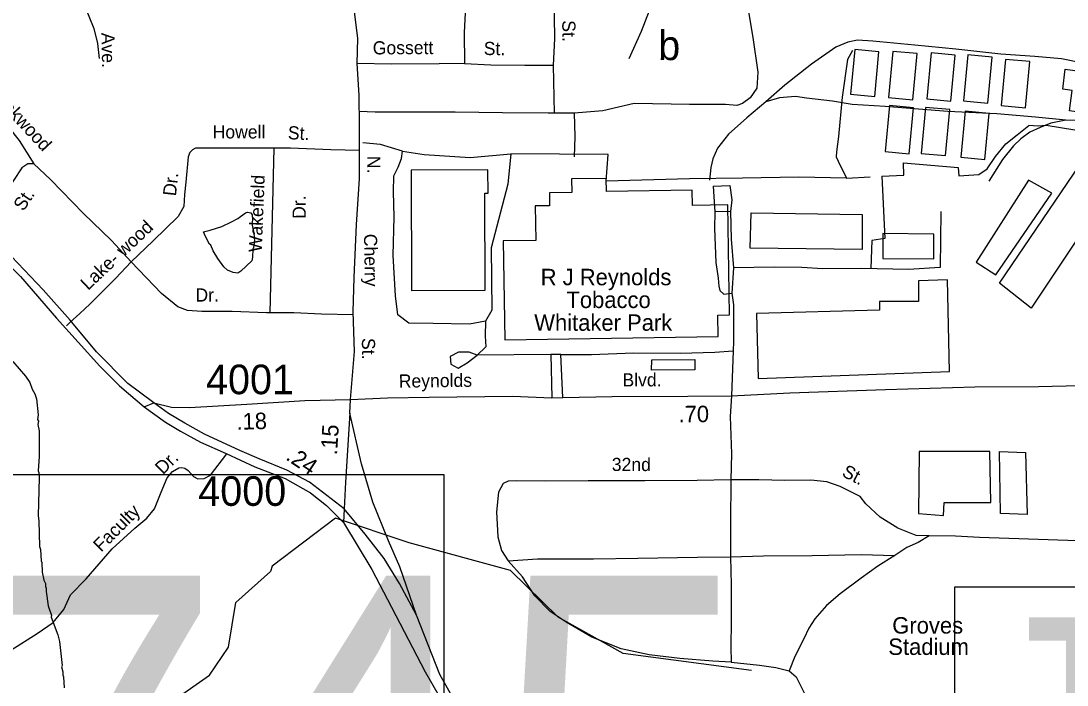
# Model space of a CAD drawing. Extents: x 1551653 to 1702041, y 811336 to 920032.
# Drawn here: x 1625117 to 1630337, y 868663 to 871974 of the extents above; entities that cross this region are included whole.
import ezdxf

# ---------------------------------------------------------------- set-up
doc = ezdxf.new("R2010")
doc.units = 0
for name, color, linetype in [('Old_Level_10', 7, 'Continuous'), ('Old_Level_11', 7, 'Continuous'), ('Old_Level_17', 7, 'Continuous'), ('Old_Level_22', 7, 'Continuous'), ('Old_Level_24', 7, 'Continuous'), ('Old_Level_3', 7, 'Continuous'), ('Old_Level_32', 7, 'Continuous'), ('Old_Level_35', 7, 'Continuous'), ('Old_Level_4', 7, 'Continuous'), ('Old_Level_41', 7, 'Continuous'), ('Old_Level_44', 7, 'Continuous'), ('Old_Level_59', 7, 'Continuous'), ('Old_Level_62', 7, 'Continuous'), ('Old_Level_8', 7, 'Continuous')]:
    doc.layers.add(name, color=color, linetype=linetype)

msp = doc.modelspace()

# ---------------------------------------------------------------- linework, layer by layer
at = {"layer": 'Old_Level_3'}
msp.add_lwpolyline([(1627227.437, 866793.501), (1620390.92, 866793.501), (1620390.92, 869712.102), (1627227.437, 869712.102), (1627227.437, 866793.501)], dxfattribs=at)
at = {"layer": 'Old_Level_32'}
for p, q in [((1625731.305, 870050.838), (1625780.165, 870070.708)), ((1626758.613, 870019.459), (1626761.886, 870087.085)), ((1626729.934, 869542.314), (1626726.586, 869473.225))]:
    msp.add_line(p, q, dxfattribs=at)
for points in [[(1626761.886, 870087.085), (1626781.635, 870325.85), (1626774.911, 870523.177), (1626779.394, 870695.837), (1626790.599, 870958.641), (1626806.285, 871187.36), (1626806.285, 871451.957), (1626804.044, 871604.436), (1626795.08, 871761.4), (1626797.322, 871886.971), (1626768.44, 872130.904), (1626762.905, 872350.946), (1626758.502, 872488.918), (1626744.549, 872668.908), (1626744.073, 872813.002), (1626734.408, 873016.919), (1626724.103, 873347.125), (1626701.258, 873641.16), (1626553.047, 874139.125), (1626327.839, 874713.264), (1626288.133, 874887.955)], [(1624187.185, 871553.23), (1624473.855, 871286.873), (1624719.234, 871067.976), (1624948.41, 870865.669), (1625113.866, 870700.091), (1625294.744, 870492.419), (1625509.971, 870252.37), (1625608.123, 870154.147), (1625731.305, 870050.838)], [(1625780.165, 870070.708), (1625649.754, 870166.876), (1625493.088, 870324.984), (1625362.655, 870481.563), (1625228.276, 870632.979), (1625069.69, 870799.497), (1624924.028, 870940.937), (1624767.4, 871076.109), (1624383.059, 871415.87), (1624241.321, 871555.088)], [(1626761.886, 870087.085), (1626945.615, 870094.904), (1627153.606, 870098.483), (1627569.554, 870103.844), (1627765.298, 870095.665), (1627821.354, 870096.928), (1628067.204, 870102.142), (1628445.054, 870103.874), (1628663.01, 870105.449), (1628953.075, 870120.17), (1629430.889, 870136.879), (1629876.806, 870149.835), (1630194.834, 870152.181), (1630400.627, 870155.806), (1630445.73, 870155.715)], [(1625780.165, 870070.708), (1625868.203, 870048.502), (1625957.996, 870046.074), (1626244.362, 870063.072), (1626533.154, 870082.498), (1626761.886, 870087.085)], [(1626729.934, 869542.314), (1626556.515, 869675.421), (1626443.858, 869734.601), (1626305.853, 869790.964), (1626209.488, 869832.846), (1626032.986, 869914.371), (1625934.598, 869968.586), (1625852.496, 870016.517), (1625780.165, 870070.708)], [(1625731.305, 870050.838), (1625837.436, 869973.072), (1625912.338, 869929.346), (1626013.037, 869873.856), (1626141.689, 869817.718), (1626283.322, 869751.511), (1626435.409, 869692.329), (1626561.321, 869621.717), (1626642.267, 869557.595), (1626726.586, 869473.225)], [(1626758.613, 870019.459), (1626736.376, 869675.305), (1626729.934, 869542.314)], [(1627091.116, 869011.309), (1627007.458, 869251.631), (1626950.788, 869381.242), (1626872.528, 869574.039), (1626815.858, 869765.756), (1626758.613, 870019.459)], [(1627091.116, 869011.309), (1627006.527, 869169.492), (1626928.953, 869294.36), (1626834.515, 869415.854), (1626729.934, 869542.314)], [(1626726.586, 869473.225), (1626868.057, 869239.879), (1626965.149, 869051.78), (1627134.601, 868729.541), (1627465.223, 868153.673), (1627779.465, 867631.2), (1627924.419, 867351.621), (1628073.962, 867102.039), (1628177.926, 866911.414), (1628222.949, 866803.748), (1628260.665, 866717.936)], [(1628386.98, 866510.447), (1628327.349, 866705.607), (1628272.554, 866836.252), (1628224.483, 866920.266), (1628113.129, 867124.441), (1627963.828, 867373.618), (1627819.156, 867652.653), (1627701.132, 867862.308), (1627621.807, 867996.64), (1627537.075, 868152.997), (1627336.939, 868484.008), (1627207.667, 868715.522), (1627091.116, 869011.309)]]:
    msp.add_lwpolyline(points, dxfattribs=at)
at = {"layer": 'Old_Level_35'}
for p, q in [((1627779.776, 871514.162), (1627773.753, 871753.474)), ((1626378.195, 871340.174), (1626358.16, 870518.241)), ((1628046.756, 871309.25), (1627561.156, 871311.078)), ((1628570.572, 871150.542), (1628654.483, 871153.642)), ((1628570.572, 871150.542), (1628579.178, 871022.494)), ((1628654.483, 871153.642), (1628663.626, 871081.615)), ((1628663.626, 871081.615), (1628657.045, 871023.711)), ((1628657.045, 871023.711), (1628579.178, 871022.494)), ((1629706.454, 871024.504), (1629704.628, 870744.943)), ((1628671.97, 870743.643), (1628664.611, 870617.718)), ((1628664.611, 870617.718), (1628671.832, 870559.539)), ((1628671.832, 870559.539), (1628671.901, 870375.629)), ((1625410.493, 870516.371), (1625360.926, 870470.208)), ((1625360.926, 870470.208), (1625344.404, 870454.821)), ((1628671.901, 870375.629), (1628671.16, 870329.428)), ((1628671.16, 870329.428), (1628663.01, 870105.449)), ((1627760.59, 870311.134), (1627393.652, 870307.48)), ((1627811.318, 870311.156), (1627760.59, 870311.134)), ((1627760.59, 870311.134), (1627765.298, 870095.665)), ((1627821.354, 870096.928), (1627811.318, 870311.156))]:
    msp.add_line(p, q, dxfattribs=at)
for points in [[(1628410.73, 873507.781), (1628458.207, 873451.183), (1628493.4, 873380.826), (1628522.386, 873300.593), (1628540.913, 873168.336), (1628586.34, 872931.877), (1628636.953, 872635.473), (1628680.257, 872393.052), (1628729.355, 872130.5), (1628768.738, 871892.158), (1628794.043, 871719.003), (1628788.925, 871639.627), (1628755.659, 871590.977), (1628717.275, 871562.812)], [(1628066.173, 873243.818), (1628128.723, 873131.082), (1628206.774, 872954.193), (1628263.44, 872837.576), (1628278.913, 872791.434), (1628290.34, 872733.367), (1628288.45, 872561.503), (1628281.321, 872279.483), (1628275.724, 872141.714), (1628270.98, 872075.773), (1628211.236, 871922.492), (1628149.815, 871785.258)], [(1627773.753, 871753.474), (1627781.236, 871885.399), (1627777.621, 872111.406), (1627776.128, 872333.367), (1627778.139, 872511.234), (1627769.37, 872631.283)], [(1627342.349, 872504.276), (1627344.991, 872378.147), (1627340.279, 872146.307), (1627327.812, 871916.623), (1627330.089, 871762.686)], [(1625272.19, 872426.669), (1625358.512, 872240.777), (1625427.946, 872067.65), (1625480.491, 871936.211), (1625499.256, 871861.102), (1625506.763, 871787.871)], [(1629265.689, 871826.433), (1629241.188, 871782.702), (1629215.164, 871595.121), (1629196.939, 871397.375), (1629185.994, 871321.552), (1629185.709, 871297.543), (1629195.466, 871275.532), (1629237.284, 871190.778), (1629354.681, 871197.69)], [(1627330.089, 871762.686), (1627204.161, 871760.042), (1626966.199, 871758.67), (1626795.018, 871762.497)], [(1627330.089, 871762.686), (1627462.008, 871755.002), (1627631.867, 871753.155), (1627773.753, 871753.474)], [(1624791.081, 871675.683), (1624899.215, 871593.589), (1625010.158, 871498.956), (1625108.371, 871378.846), (1625181.878, 871261.198)], [(1628717.275, 871562.812), (1628689.126, 871552.57), (1628632.828, 871557.691), (1628556.06, 871557.691), (1628453.701, 871557.691), (1628177.334, 871562.812), (1628021.237, 871526.965), (1627877.935, 871514.162)], [(1627877.935, 871514.162), (1627747.428, 871514.162), (1627519.681, 871516.723), (1627284.257, 871519.283), (1627125.6, 871519.283), (1627005.329, 871519.283), (1626885.059, 871519.283), (1626805.255, 871522.036)], [(1627877.935, 871514.162), (1627880.494, 871398.939), (1627877.935, 871296.519)], [(1629896.327, 871209.465), (1629938.709, 871237.021), (1629979.378, 871298.432), (1630031.895, 871361.804), (1630088.45, 871407.283), (1630147.003, 871452.523)], [(1630488.186, 871412.572), (1630376.474, 871429.849), (1630232.875, 871453.579), (1630192.777, 871449.99), (1630147.003, 871452.523)], [(1626806.285, 871327.78), (1626663.771, 871332.359), (1626462.023, 871340.656), (1626224.061, 871339.288), (1626052.165, 871339.377), (1625988.143, 871340.075), (1625972.172, 871332.195), (1625959.475, 871317.844), (1625951.834, 871296.388), (1625940.272, 871170.548), (1625933.612, 871108.645), (1625928.993, 871048.705), (1625900.568, 870999.052), (1625777.251, 870878.485), (1625666.063, 870773.879)], [(1627021.334, 871325.634), (1626911.8, 871358.524), (1626822.347, 871365.832)], [(1627561.156, 871311.078), (1627547.096, 871161.259), (1627463.12, 870843.327), (1627466.772, 870532.095), (1627435.737, 870477.279), (1627355.412, 870462.662), (1627174.681, 870466.316), (1627052.368, 870468.143), (1626997.601, 870508.342), (1626986.648, 870603.355), (1626973.869, 870804.346), (1626979.346, 870998.029), (1626975.694, 871122.816), (1626977.52, 871201.385), (1626999.427, 871245.238), (1627015.857, 871289.09), (1627021.334, 871325.634)], [(1627021.334, 871325.634), (1627129.042, 871309.19), (1627359.063, 871292.744), (1627561.156, 871311.078)], [(1629237.284, 871190.778), (1628999.056, 871196.003), (1628717.919, 871190.522), (1628453.213, 871186.868), (1628037.628, 871175.866), (1628046.756, 871309.25)], [(1629412.93, 871200.43), (1629522.072, 871205.396), (1629520.246, 871267.52), (1629794.081, 871243.767), (1629797.733, 871201.741), (1629896.327, 871209.465)], [(1625181.878, 871261.198), (1625151.872, 871261.604), (1625121.655, 871242.008), (1625078.942, 871178.439), (1624979.503, 871031.569), (1624944.517, 870982.26)], [(1625666.063, 870773.879), (1625569.341, 870878.905), (1625429.01, 871014.433), (1625264.965, 871184.265), (1625181.878, 871261.198)], [(1629412.93, 871200.43), (1629427.143, 870889.291), (1629363.248, 870880.155), (1629357.771, 870741.289)], [(1628579.178, 871022.494), (1628578.275, 870938.662), (1628584.266, 870770.641), (1628595.49, 870692.567), (1628599.076, 870652.472), (1628604.831, 870630.339), (1628624.473, 870612.131), (1628664.611, 870617.718)], [(1628657.045, 871023.711), (1628661.448, 870885.742), (1628671.97, 870743.643)], [(1625666.063, 870773.879), (1625589.335, 870690.789), (1625459.853, 870562.341), (1625410.493, 870516.371)], [(1626478.749, 870518.633), (1626342.86, 870518.191), (1626171.128, 870526.281), (1626019.235, 870525.963), (1625947.293, 870530.828), (1625899.439, 870549.211), (1625818.35, 870616.094), (1625666.063, 870773.879)], [(1629704.628, 870744.943), (1629545.308, 870735.713), (1629311.466, 870740.26), (1629117.723, 870738.594), (1629013.806, 870745.707), (1628877.96, 870747.265), (1628671.97, 870743.643)], [(1626774.54, 870508.866), (1626616.714, 870513.03), (1626478.749, 870518.633)], [(1627435.737, 870477.279), (1627433.814, 870402.494), (1627437.465, 870349.505), (1627393.652, 870307.48)], [(1627811.318, 870311.156), (1627964.666, 870311.156), (1628172.78, 870320.292), (1628406.272, 870318.537), (1628580.255, 870322.605), (1628671.16, 870329.428)], [(1627393.652, 870307.48), (1627353.489, 870322.098), (1627300.548, 870322.098), (1627258.559, 870301.998), (1627262.211, 870263.627), (1627298.722, 870243.528), (1627344.361, 870269.109), (1627393.652, 870307.48)], [(1628663.01, 870105.449), (1628656.12, 870002.729), (1628662.35, 869816.693), (1628659.109, 869686.68)], [(1625364.171, 869112.626), (1625442.826, 869191.874), (1625572.156, 869342.54), (1625684.912, 869445.512), (1625745.348, 869494.915), (1625783.734, 869542.362), (1625816.611, 869624.144), (1625847.284, 869695.764), (1625873.543, 869727.451), (1625904.307, 869745.681), (1625919.86, 869747.626), (1625934.926, 869744.709), (1625951.493, 869732.67), (1625977.096, 869702.533), (1626000.289, 869691.657), (1626031.525, 869692.621), (1626063.094, 869709.79), (1626144.368, 869816.549)], [(1628659.109, 869686.68), (1628491.324, 869682.283), (1628229.342, 869680.801), (1627947.594, 869681.522), (1627735.636, 869679.623), (1627587.779, 869681.024), (1627547.926, 869679.432), (1627523.675, 869667.717), (1627499.37, 869623.986), (1627490.381, 869526.109), (1627497.267, 869402.097), (1627514.692, 869333.902), (1627548.248, 869281.592)], [(1628659.109, 869686.68), (1628657.124, 869470.794), (1628657.517, 869302.888)], [(1629649.805, 869407.405), (1629583.979, 869407.943), (1629492.276, 869444.827), (1629404.937, 869499.63), (1629333.651, 869566.316), (1629303.97, 869602.543), (1629204.547, 869653.589), (1629138.766, 869676.138), (1629058.901, 869684.964), (1628928.97, 869682.201), (1628798.964, 869685.443), (1628659.109, 869686.68)], [(1629649.805, 869407.405), (1629593.693, 869373.924), (1629537.345, 869348.455), (1629477.109, 869309.053)], [(1630514.961, 869371.021), (1630389.115, 869382.182), (1630145.346, 869390.535), (1629899.575, 869398.931), (1629779.851, 869405.965), (1629649.805, 869407.405)], [(1627548.248, 869281.592), (1627694.15, 869292.235), (1627973.897, 869291.556), (1628195.898, 869295.253), (1628493.771, 869300.408), (1628657.517, 869302.888)], [(1628660.644, 868777.111), (1628568.892, 868781.977), (1628405.074, 868795.51), (1628251.34, 868813.043), (1628111.695, 868844.296), (1627966.377, 868901.678), (1627837.23, 868976.944), (1627757.654, 869029.591), (1627680.41, 869108.407), (1627619.291, 869202.901), (1627548.248, 869281.592)], [(1628657.517, 869302.888), (1628821.5, 869307.36), (1629065.273, 869309.013), (1629309.327, 869314.663), (1629477.109, 869309.053)], [(1628657.517, 869302.888), (1628660.277, 869162.947), (1628660.546, 868979.034), (1628659.384, 868852.984), (1628660.644, 868777.111)], [(1629477.109, 869309.053), (1629392.585, 869255.939), (1629310.131, 869196.576), (1629205.469, 869117.655), (1629137.067, 869060.408), (1629078.465, 868992.957), (1629047.923, 868947.351), (1629023.619, 868893.614), (1628978.816, 868806.071), (1628950.145, 868734.411)], [(1624091.25, 868709.024), (1624195.213, 868714.119), (1624338.947, 868706.797), (1624532.939, 868710.861), (1624707.01, 868729.139), (1624853.234, 868755.786), (1624965.327, 868786.727), (1625065.819, 868837.718), (1625198.371, 868920.277), (1625276.937, 868975.516), (1625331.458, 869039.047), (1625364.171, 869112.626)], [(1628660.644, 868777.111), (1628802.415, 868761.826), (1628884.243, 868750.957), (1628950.145, 868734.411)], [(1628950.145, 868734.411), (1628985.748, 868704.07), (1629027.097, 868621.583), (1629056.04, 868519.333), (1629053.094, 868423.536)]]:
    msp.add_lwpolyline(points, dxfattribs=at)
at = {"layer": 'Old_Level_4'}
msp.add_lwpolyline([(1629776.803, 869152.42), (1633079.867, 869152.42), (1633079.867, 867670.727), (1629776.803, 867670.727), (1629776.803, 869152.42)], dxfattribs=at)
at = {"layer": 'Old_Level_41'}
for points in [[(1629277.969, 871831.844), (1629256.913, 871608.475), (1629377.359, 871597.122), (1629398.415, 871820.49), (1629277.969, 871831.844)], [(1629468.215, 871822.68), (1629446.573, 871593.089), (1629567.094, 871581.728), (1629588.736, 871811.32), (1629468.215, 871822.68)], [(1629658.617, 871815.89), (1629636.975, 871586.299), (1629757.496, 871574.938), (1629779.138, 871804.529), (1629658.617, 871815.89)], [(1629842.236, 871804.798), (1629820.594, 871575.207), (1629941.116, 871563.846), (1629962.758, 871793.437), (1629842.236, 871804.798)], [(1630030.729, 871782.711), (1630009.087, 871553.12), (1630129.609, 871541.76), (1630151.251, 871771.351), (1630030.729, 871782.711)], [(1630327.446, 871733.709), (1630765.954, 871673.47), (1630749.269, 871542.67), (1630716.459, 871545.016), (1630709.429, 871477.004), (1630348.534, 871526.254), (1630362.594, 871627.097), (1630315.726, 871634.133), (1630327.446, 871733.709)], [(1629450.351, 871552.853), (1629428.708, 871323.262), (1629549.23, 871311.901), (1629570.872, 871541.492), (1629450.351, 871552.853)], [(1629631.58, 871543.576), (1629609.938, 871313.985), (1629730.46, 871302.624), (1629752.102, 871532.215), (1629631.58, 871543.576)], [(1629828.672, 871524.549), (1629807.03, 871294.958), (1629927.551, 871283.597), (1629949.193, 871513.189), (1629828.672, 871524.549)], [(1629999.673, 870667.437), (1630524.163, 871437.622), (1630674.632, 871317.146), (1630158.74, 870542.659), (1629999.673, 870667.437)], [(1627433.284, 870632.624), (1627431.301, 871115.866), (1627447.818, 871115.934), (1627447.342, 871231.476), (1627064.098, 871229.895), (1627066.568, 870631.112), (1627433.284, 870632.624)], [(1627530.937, 870383.977), (1628595.284, 870400.49), (1628593.62, 870507.739), (1628653.155, 870508.662), (1628644.644, 871057.29), (1628467.434, 871054.54), (1628466.246, 871131.138), (1628038.463, 871124.501), (1628037.462, 871189.004), (1627864.879, 871186.327), (1627865.924, 871118.976), (1627753.796, 871117.236), (1627754.792, 871052.989), (1627683.526, 871051.884), (1627686.195, 870879.875), (1627523.282, 870877.347), (1627530.937, 870383.977)], [(1630145.269, 871180.998), (1629883.024, 870772.241), (1629981.903, 870707.701), (1630261.344, 871116.458), (1630145.269, 871180.998)], [(1628756.179, 870841.482), (1628760.479, 871017.893), (1629315.063, 871009.288), (1629315.091, 870835.188), (1628756.179, 870841.482)], [(1629672.301, 870910.407), (1629417.509, 870914.811), (1629418.654, 870789.931), (1629672.948, 870788.17), (1629672.301, 870910.407)], [(1628795.294, 870191.155), (1629749.831, 870226.75), (1629741.232, 870682.838), (1629595.063, 870678.535), (1629595.063, 870575.27), (1629401.604, 870575.27), (1629401.604, 870532.243), (1628786.832, 870515.032), (1628795.294, 870191.155)], [(1629951.922, 869827.444), (1629599.395, 869827.444), (1629595.097, 869517.649), (1629719.771, 869509.044), (1629724.07, 869573.585), (1629956.221, 869573.585), (1629951.922, 869827.444)], [(1630000.569, 869827.444), (1630129.542, 869823.141), (1630138.14, 869513.346), (1630004.868, 869517.649), (1630000.569, 869827.444)]]:
    msp.add_lwpolyline(points, dxfattribs=at)
at = {"layer": 'Old_Level_44'}
for points in [[(1631100.376, 871542.046), (1630828.228, 871651.41), (1630654.702, 871689.356), (1630509.423, 871738.933), (1630415.68, 871764.051), (1630310.05, 871785.209), (1630176.205, 871796.731), (1630006.55, 871808.582), (1629782.922, 871833.135), (1629577.214, 871853.326), (1629367.509, 871873.792), (1629291.561, 871878.539), (1629243.543, 871869.106), (1629183.392, 871843.713), (1629062.405, 871759.12), (1628929.413, 871654.757), (1628834.476, 871571.833)], [(1630330.647, 871479.009), (1630178.876, 871494.698), (1629987.098, 871511), (1629741.413, 871523.595), (1629429.914, 871547.132), (1629264.022, 871557.106), (1629166.309, 871574.101), (1629036.549, 871589.543), (1628982.694, 871598.241), (1628902.704, 871591.062), (1628834.476, 871571.833)], [(1628834.476, 871571.833), (1628739.578, 871490.915), (1628646.881, 871409.947), (1628592.042, 871340.62), (1628569.539, 871286.844), (1628559.043, 871243.032), (1628552.383, 871181.129)], [(1630330.647, 871479.009), (1630256.497, 871463.904), (1630203.646, 871443.166), (1630152.131, 871419.196), (1630107.232, 871386.089), (1630069.319, 871352.037), (1630014.68, 871282.707), (1629947.462, 871175.407)], [(1630772.677, 871330.148), (1630673.822, 871389.39), (1630606.264, 871432.785), (1630536.395, 871460.823), (1630472.576, 871471.522), (1630394.669, 871478.31), (1630330.647, 871479.009)]]:
    msp.add_lwpolyline(points, dxfattribs=at)
at = {"layer": 'Old_Level_59'}
for points in [[(1628762.712, 868735.154), (1628122.608, 868820.069), (1627797.238, 869000.986), (1627560.605, 869234.535), (1627054.474, 869372.69), (1626686.38, 869494.398), (1626370.805, 869255.869), (1626361.782, 869229.828)], [(1622614.763, 867671.124), (1623619.481, 867836.392), (1623807.308, 867920.24), (1624002.998, 868059.641), (1624501.807, 868216.282), (1624780.831, 868195.032), (1625278.287, 868121.214), (1625398.893, 868083.842), (1625565.908, 868096.863), (1625725.805, 868144.495), (1625814.806, 868197.083), (1625848.844, 868271.824), (1625880.248, 868588.24), (1626058.52, 868711.934), (1626152.536, 868851.165), (1626189.185, 869075.073), (1626361.782, 869229.828)]]:
    msp.add_lwpolyline(points, dxfattribs=at)
at = {"layer": 'Old_Level_62'}
for p, q in [((1626269.406, 870778.381), (1626213.53, 870726.195)), ((1626213.53, 870726.195), (1626199.381, 870717.481))]:
    msp.add_line(p, q, dxfattribs=at)
for points in [[(1626199.381, 870717.481), (1626175.39, 870719.839), (1626147.605, 870732.347), (1626129.971, 870748.649), (1626098.598, 870789.146), (1626075.222, 870827.491), (1626063.636, 870855.686), (1626057.793, 870861.837), (1626038.415, 870900.182), (1626027.342, 870922.02), (1626060.868, 870931.76), (1626119.103, 870948.779), (1626167.495, 870971.95), (1626199.791, 870989.38), (1626238.136, 871016.754), (1626248.183, 871020.65), (1626264.177, 871018.292), (1626270.021, 871008.245), (1626271.559, 870980.255), (1626269.304, 870964.261), (1626278.531, 870916.074), (1626281.914, 870876.088), (1626277.403, 870844.1), (1626273.302, 870836.206), (1626272.585, 870796.221), (1626269.406, 870778.381)], [(1625076.926, 870276.414), (1625139.672, 870203.415), (1625161.202, 870171.017), (1625172.685, 870138.824), (1625186.219, 870114.628), (1625193.908, 870090.431), (1625202.623, 870010.359), (1625200.162, 869986.367), (1625204.058, 869978.268), (1625201.803, 869962.376), (1625207.339, 869930.286), (1625207.236, 869802.231), (1625202.11, 869730.36), (1625206.006, 869722.26), (1625207.544, 869698.269), (1625202.52, 869506.443), (1625206.109, 869482.349), (1625210.107, 869354.294), (1625213.798, 869338.198), (1625216.874, 869282.219), (1625220.77, 869274.119), (1625222, 869226.137), (1625231.33, 869185.947), (1625239.122, 869169.85), (1625238.814, 869153.856), (1625242.71, 869145.756), (1625242.403, 869129.762), (1625253.271, 869057.584), (1625268.547, 869009.294), (1625268.342, 869001.297), (1625300.945, 868912.817), (1625308.43, 868880.624), (1625322.476, 868760.464), (1625318.375, 868754.517), (1625325.962, 868728.373), (1625325.757, 868712.379), (1625329.55, 868704.382), (1625332.728, 868648.3)], [(1628264.703, 870284.818), (1628479.905, 870286.971), (1628479.7, 870234.991), (1628264.088, 870232.428), (1628264.703, 870284.818)]]:
    msp.add_lwpolyline(points, dxfattribs=at)

# ---------------------------------------------------------------- texts
at = {"layer": 'Old_Level_10'}
for s, rotation, p in [('St.', 270.916494, (1627817.728, 871977.376)), ('Ave.', 271.238519, (1625518.211, 871915.104)), ('Gossett', 0.330194, (1626872.556, 871807.324)), ('St.', 359.376967, (1627425.982, 871804.616)), ('Brookwood', 313.119767, (1624927.753, 871639.65)), ('Howell', 359.970475, (1626073.417, 871388.579)), ('St.', 357.644944, (1626447.747, 871384.824)), ('Dr.', 83.859194, (1625890.111, 871098.98)), ('Wakefield', 87.713692, (1626318.316, 870820.548)), ('St.', 55.899878, (1625128.811, 871021.942)), ('Dr.', 90.457781, (1626538.205, 870987.617)), ('Lake- wood', 43.253114, (1625451.662, 870628.258)), ('Dr.', 0.120042, (1625987.647, 870575.107)), ('Dr.', 44.028769, (1625824.769, 869709.298)), ('32nd', 359.853219, (1628065.211, 869730.435)), ('St.', 332.82265, (1629209.371, 869706.772)), ('Faculty', 45.099761, (1625516.956, 869323.446))]:
    msp.add_text(s, height=65.6167, rotation=rotation, dxfattribs=at).set_placement(p)
at = {"layer": 'Old_Level_11'}
for s, height, rotation, p in [('N.', 65.6166, 270.219081, (1626844.54, 871301.472)), ('Cherry', 65.6166, 271.213439, (1626828.113, 870912.282)), ('St.', 65.6167, 270.489906, (1626818.026, 870393.389)), ('Reynolds', 65.6167, 0.738408, (1627002.605, 870145.704)), ('Blvd.', 65.6167, 0.262675, (1628118.592, 870151.579))]:
    msp.add_text(s, height=height, rotation=rotation, dxfattribs=at).set_placement(p)
at = {"layer": 'Old_Level_17'}
for s, rotation, p in [('.18', 1.627422, (1626193.277, 869935.593)), ('.70', 0.413969, (1628398.463, 869972.878)), ('.15', 86.455122, (1626693.896, 869807.827)), ('.24', 326.210161, (1626433.442, 869790.053))]:
    msp.add_text(s, height=82.0208, rotation=rotation, dxfattribs=at).set_placement(p)
at = {"layer": 'Old_Level_22'}
for s, height, p in [('b', 147.637, (1628296.832, 871779.238)), ('R J Reynolds', 82.02083, (1627710.38, 870656.38)), ('Tobacco', 82.0208, (1627838.891, 870542.842)), ('Whitaker Park', 82.02083, (1627678.241, 870429.304))]:
    msp.add_text(s, height=height, dxfattribs=at).set_placement(p)
at = {"layer": 'Old_Level_24'}
for s, p in [('Groves', (1629464.909, 868919.483)), ('Stadium', (1629444.983, 868813.084))]:
    msp.add_text(s, height=82.0208, dxfattribs=at).set_placement(p)
at = {"layer": 'Old_Level_3'}
msp.add_text('B-4745', height=1788.0542, dxfattribs=at).set_placement((1621080.334, 867419.736))
at = {"layer": 'Old_Level_4'}
msp.add_text('J420', height=1049.8646, dxfattribs=at).set_placement((1629865.2, 867951.226))
at = {"layer": 'Old_Level_8'}
for s, p in [('4001', (1626040.297, 870113.085)), ('4000', (1626001.456, 869556.404))]:
    msp.add_text(s, height=147.6375, dxfattribs=at).set_placement(p)

doc.saveas('drawing.dxf')
